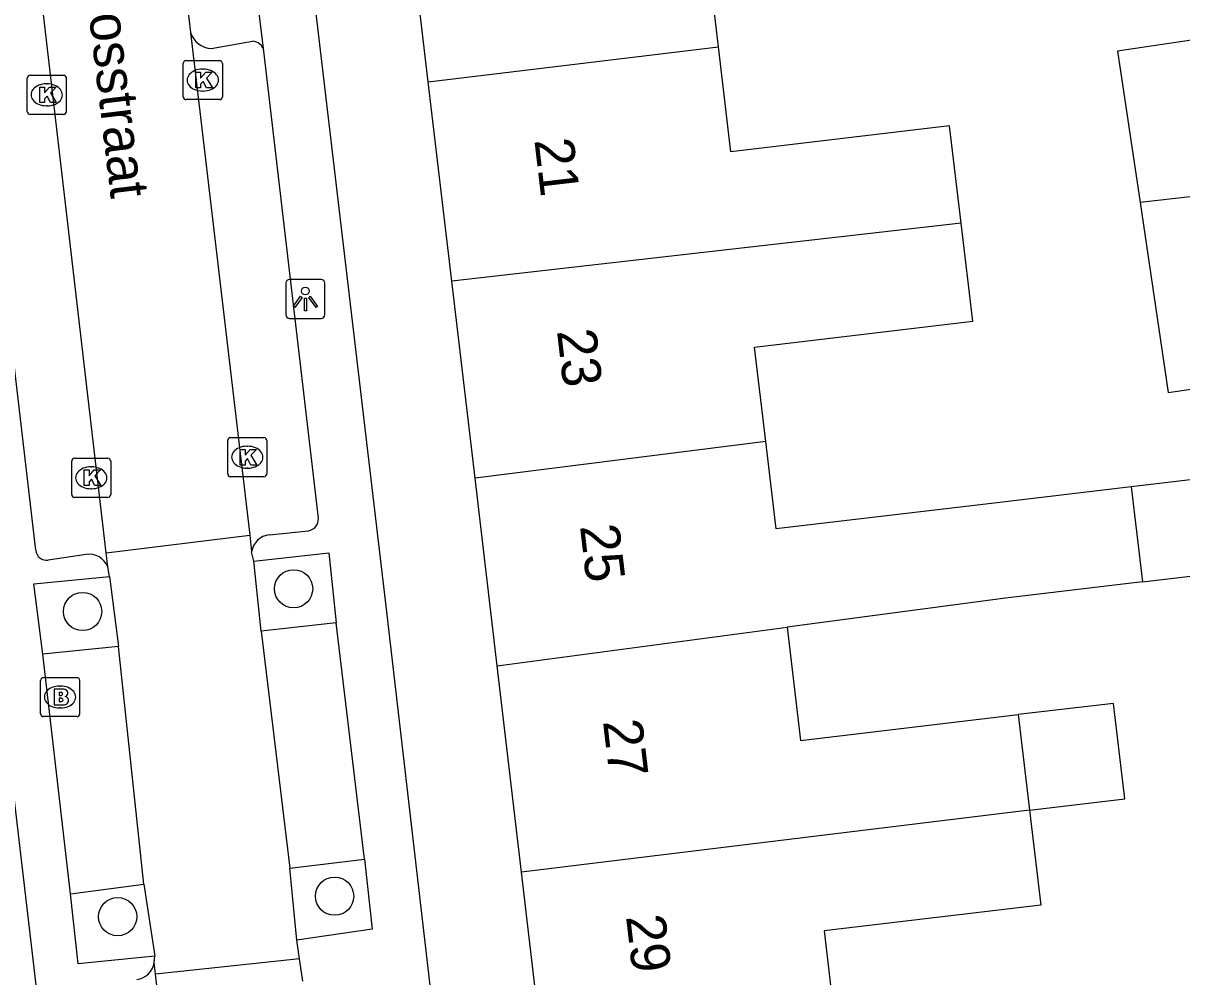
# Model space of a CAD drawing. Extents: x 162250 to 162654, y 380744 to 381605.
# Drawn here: x 162453.35 to 162482.99, y 381035.63 to 381060.02 of the extents above; entities that cross this region are included whole.
import ezdxf

# ---------------------------------------------------------------- set-up
doc = ezdxf.new("R2010")
doc.units = 0
for name, color, linetype in [('IMGEO_Boom', 7, 'Continuous'), ('IMGEO_Brandkraan', 7, 'Continuous'), ('IMGEO_Kolk', 7, 'Continuous'), ('IMGEO_Lichtpunt', 7, 'Continuous'), ('IMGEO_Openbare_ruimte_label', 7, 'Continuous'), ('IMGEO_Pand', 7, 'Continuous'), ('IMGEO_Pand_nummerreeks', 7, 'Continuous'), ('IMGEO_Parkeervlak_open', 7, 'Continuous'), ('IMGEO_Rijbaan_lokaal_open', 7, 'Continuous'), ('IMGEO_Voetpad_open', 7, 'Continuous')]:
    doc.layers.add(name, color=color, linetype=linetype)

msp = doc.modelspace()

# ---------------------------------------------------------------- linework, layer by layer
at = {"layer": 'IMGEO_Boom'}
for centre in [(162460.263, 381045.553), (162454.865, 381044.972), (162461.312, 381037.693), (162455.763, 381037.168)]:
    msp.add_circle(centre, 0.489, dxfattribs=at)
at = {"layer": 'IMGEO_Brandkraan'}
for p, q in [((162453.864, 381043.285), (162454.716, 381043.285)), ((162453.789, 381042.359), (162453.789, 381043.211)), ((162454.277, 381043.065), (162454.302, 381043.065)), ((162454.79, 381043.211), (162454.79, 381042.359)), ((162454.3, 381042.505), (162454.275, 381042.505)), ((162454.716, 381042.285), (162453.864, 381042.285))]:
    msp.add_line(p, q, dxfattribs=at)
for points in [[(162453.864, 381043.285), (162454.716, 381043.285)], [(162453.789, 381042.359), (162453.789, 381043.211)], [(162454.137, 381042.985), (162454.137, 381042.585), (162454.35, 381042.585)], [(162454.368, 381042.985), (162454.137, 381042.985)], [(162454.79, 381043.211), (162454.79, 381042.359)], [(162454.316, 381042.904), (162454.262, 381042.904), (162454.262, 381042.828)], [(162454.262, 381042.828), (162454.315, 381042.828)], [(162454.324, 381042.752), (162454.262, 381042.752), (162454.262, 381042.671)], [(162454.262, 381042.671), (162454.324, 381042.671)], [(162454.716, 381042.285), (162453.864, 381042.285)]]:
    msp.add_lwpolyline(points, dxfattribs=at)
for centre, radius, start, end in [((162453.866, 381043.209), 0.0765, 91.552, 178.448), ((162453.866, 381043.209), 0.0765, 91.552, 178.448), ((162454.714, 381043.209), 0.0765, 1.552, 88.448), ((162454.714, 381043.209), 0.0765, 1.552, 88.448), ((162454.372, 381042.84), 0.145, 59.4692, 91.5367), ((162454.397, 381042.887), 0.0922, 285.5137, 58.1501), ((162454.317, 381042.866), 0.0379, 267.8285, 90.9355), ((162454.325, 381042.711), 0.0404, 269.8759, 90.5077), ((162454.402, 381042.695), 0.105, 301.3115, 78.989), ((162453.866, 381042.361), 0.0765, 181.552, 268.448), ((162453.866, 381042.361), 0.0765, 181.552, 268.448), ((162454.356, 381042.836), 0.251, 268.6676, 293.5347), ((162454.714, 381042.361), 0.0765, 271.552, 358.448), ((162454.714, 381042.361), 0.0765, 271.552, 358.448)]:
    msp.add_arc(centre, radius, start, end, dxfattribs=at)
for centre, major_axis, ratio, start_param, end_param in [((162454.276, 381042.785), (-0.387, 0.002), 0.722429, 4.712389, 7.853982), ((162454.301, 381042.785), (-0.39, 0.002), 0.717154, 1.570796, 4.712389)]:
    msp.add_ellipse(centre, major_axis=major_axis, ratio=ratio, start_param=start_param, end_param=end_param, dxfattribs=at)
at = {"layer": 'IMGEO_Kolk'}
for p, q in [((162457.441, 381058.135), (162457.441, 381058.987)), ((162457.516, 381059.061), (162458.368, 381059.061)), ((162458.442, 381058.987), (162458.442, 381058.135)), ((162453.523, 381058.684), (162454.375, 381058.684)), ((162457.929, 381058.841), (162457.954, 381058.841)), ((162453.448, 381057.758), (162453.448, 381058.61)), ((162453.936, 381058.464), (162453.961, 381058.464)), ((162454.449, 381058.61), (162454.449, 381057.758)), ((162458.368, 381058.061), (162457.516, 381058.061)), ((162457.952, 381058.281), (162457.927, 381058.281)), ((162453.959, 381057.904), (162453.934, 381057.904)), ((162454.375, 381057.684), (162453.523, 381057.684)), ((162458.578, 381048.492), (162458.578, 381049.344)), ((162458.653, 381049.418), (162459.505, 381049.418)), ((162459.066, 381049.198), (162459.091, 381049.198)), ((162459.579, 381049.344), (162459.579, 381048.492)), ((162454.662, 381048.891), (162455.514, 381048.891)), ((162454.587, 381047.965), (162454.587, 381048.817)), ((162455.075, 381048.671), (162455.1, 381048.671)), ((162455.588, 381048.817), (162455.588, 381047.965)), ((162459.089, 381048.638), (162459.064, 381048.638)), ((162459.505, 381048.418), (162458.653, 381048.418)), ((162455.098, 381048.111), (162455.073, 381048.111)), ((162455.514, 381047.891), (162454.662, 381047.891))]:
    msp.add_line(p, q, dxfattribs=at)
for points in [[(162457.441, 381058.135), (162457.441, 381058.987)], [(162457.516, 381059.061), (162458.368, 381059.061)], [(162458.442, 381058.987), (162458.442, 381058.135)], [(162453.523, 381058.684), (162454.375, 381058.684)], [(162457.762, 381058.761), (162457.885, 381058.761), (162457.885, 381058.61), (162458.015, 381058.761), (162458.179, 381058.761), (162458.033, 381058.61), (162458.186, 381058.361), (162458.034, 381058.361), (162457.949, 381058.525), (162457.885, 381058.458), (162457.885, 381058.361), (162457.762, 381058.361), (162457.762, 381058.761)], [(162453.448, 381057.758), (162453.448, 381058.61)], [(162453.769, 381058.384), (162453.892, 381058.384), (162453.892, 381058.233), (162454.022, 381058.384), (162454.186, 381058.384), (162454.04, 381058.233), (162454.193, 381057.984), (162454.041, 381057.984), (162453.956, 381058.148), (162453.892, 381058.081), (162453.892, 381057.984), (162453.769, 381057.984), (162453.769, 381058.384)], [(162454.449, 381058.61), (162454.449, 381057.758)], [(162458.368, 381058.061), (162457.516, 381058.061)], [(162454.375, 381057.684), (162453.523, 381057.684)], [(162458.578, 381048.492), (162458.578, 381049.344)], [(162458.653, 381049.418), (162459.505, 381049.418)], [(162459.579, 381049.344), (162459.579, 381048.492)], [(162454.662, 381048.891), (162455.514, 381048.891)], [(162458.899, 381049.118), (162459.022, 381049.118), (162459.022, 381048.967), (162459.152, 381049.118), (162459.316, 381049.118), (162459.17, 381048.967), (162459.323, 381048.718), (162459.171, 381048.718), (162459.086, 381048.882), (162459.022, 381048.815), (162459.022, 381048.718), (162458.899, 381048.718), (162458.899, 381049.118)], [(162454.587, 381047.965), (162454.587, 381048.817)], [(162454.908, 381048.591), (162455.031, 381048.591), (162455.031, 381048.44), (162455.161, 381048.591), (162455.325, 381048.591), (162455.179, 381048.44), (162455.332, 381048.191), (162455.18, 381048.191), (162455.095, 381048.355), (162455.031, 381048.288), (162455.031, 381048.191), (162454.908, 381048.191), (162454.908, 381048.591)], [(162455.588, 381048.817), (162455.588, 381047.965)], [(162459.505, 381048.418), (162458.653, 381048.418)], [(162455.514, 381047.891), (162454.662, 381047.891)]]:
    msp.add_lwpolyline(points, dxfattribs=at)
for centre, start, end in [((162457.518, 381058.985), 91.552, 178.448), ((162457.518, 381058.985), 91.552, 178.448), ((162458.366, 381058.985), 1.552, 88.448), ((162458.366, 381058.985), 1.552, 88.448), ((162453.525, 381058.608), 91.552, 178.448), ((162453.525, 381058.608), 91.552, 178.448), ((162454.373, 381058.608), 1.552, 88.448), ((162454.373, 381058.608), 1.552, 88.448), ((162457.518, 381058.137), 181.552, 268.448), ((162457.518, 381058.137), 181.552, 268.448), ((162458.366, 381058.137), 271.552, 358.448), ((162458.366, 381058.137), 271.552, 358.448), ((162453.525, 381057.76), 181.552, 268.448), ((162453.525, 381057.76), 181.552, 268.448), ((162454.373, 381057.76), 271.552, 358.448), ((162454.373, 381057.76), 271.552, 358.448), ((162458.655, 381049.342), 91.552, 178.448), ((162458.655, 381049.342), 91.552, 178.448), ((162459.503, 381049.342), 1.552, 88.448), ((162459.503, 381049.342), 1.552, 88.448), ((162454.664, 381048.815), 91.552, 178.448), ((162454.664, 381048.815), 91.552, 178.448), ((162455.512, 381048.815), 1.552, 88.448), ((162455.512, 381048.815), 1.552, 88.448), ((162458.655, 381048.494), 181.552, 268.448), ((162458.655, 381048.494), 181.552, 268.448), ((162459.503, 381048.494), 271.552, 358.448), ((162459.503, 381048.494), 271.552, 358.448), ((162454.664, 381047.967), 181.552, 268.448), ((162454.664, 381047.967), 181.552, 268.448), ((162455.512, 381047.967), 271.552, 358.448), ((162455.512, 381047.967), 271.552, 358.448)]:
    msp.add_arc(centre, 0.0765, start, end, dxfattribs=at)
for centre, major_axis, ratio, start_param, end_param in [((162457.928, 381058.561), (-0.387, 0.002), 0.722429, 4.712389, 7.853982), ((162457.953, 381058.561), (-0.39, 0.002), 0.717154, 1.570796, 4.712389), ((162453.935, 381058.184), (-0.387, 0.002), 0.722429, 4.712389, 7.853982), ((162453.96, 381058.184), (-0.39, 0.002), 0.717154, 1.570796, 4.712389), ((162459.065, 381048.918), (-0.387, 0.002), 0.722429, 4.712389, 7.853982), ((162459.09, 381048.918), (-0.39, 0.002), 0.717154, 1.570796, 4.712389), ((162455.074, 381048.391), (-0.387, 0.002), 0.722429, 4.712389, 7.853982), ((162455.099, 381048.391), (-0.39, 0.002), 0.717154, 1.570796, 4.712389)]:
    msp.add_ellipse(centre, major_axis=major_axis, ratio=ratio, start_param=start_param, end_param=end_param, dxfattribs=at)
at = {"layer": 'IMGEO_Lichtpunt'}
for p, q in [((162460.067, 381053.369), (162460.067, 381052.562)), ((162460.067, 381053.369), (162460.067, 381052.562)), ((162460.969, 381053.464), (162460.161, 381053.464)), ((162460.969, 381053.464), (162460.161, 381053.464)), ((162461.063, 381052.562), (162461.063, 381053.369)), ((162461.063, 381052.562), (162461.063, 381053.369)), ((162460.161, 381052.468), (162460.969, 381052.468)), ((162460.161, 381052.468), (162460.969, 381052.468))]:
    msp.add_line(p, q, dxfattribs=at)
for points in [[(162460.441, 381053.033), (162460.48, 381053.005), (162460.292, 381052.743), (162460.254, 381052.77), (162460.441, 381053.033)], [(162460.653, 381053.005), (162460.691, 381053.032), (162460.878, 381052.77), (162460.839, 381052.742), (162460.653, 381053.005)], [(162460.543, 381052.985), (162460.59, 381052.985), (162460.59, 381052.663), (162460.543, 381052.663), (162460.543, 381052.985)]]:
    msp.add_lwpolyline(points, dxfattribs=at)
msp.add_circle((162460.566, 381053.167), 0.0994, dxfattribs=at)
for centre, start, end in [((162460.161, 381053.369), 90, 180), ((162460.161, 381053.369), 90, 180), ((162460.969, 381053.369), 0, 90), ((162460.969, 381053.369), 0, 90), ((162460.161, 381052.562), 180, 270), ((162460.161, 381052.562), 180, 270), ((162460.969, 381052.562), 270, 0), ((162460.969, 381052.562), 270, 360)]:
    msp.add_arc(centre, 0.0946, start, end, dxfattribs=at)
at = {"layer": 'IMGEO_Pand'}
for points in [[(162471.133, 381059.41), (162470.858, 381061.733), (162476.415, 381062.39), (162476.118, 381064.904)], [(162463.71, 381058.519), (162463.144, 381063.31)], [(162483.41, 381059.609), (162483.236, 381059.583), (162481.346, 381059.303), (162481.921, 381055.429)], [(162463.71, 381058.519), (162471.133, 381059.41)], [(162477.343, 381054.906), (162477.049, 381057.391), (162471.45, 381056.729), (162471.133, 381059.41)], [(162464.312, 381053.418), (162463.71, 381058.519)], [(162484.107, 381055.678), (162481.921, 381055.429)], [(162481.921, 381055.429), (162482.642, 381050.571), (162484.225, 381050.806), (162484.531, 381050.851), (162484.677, 381050.873)], [(162477.343, 381054.906), (162464.312, 381053.418)], [(162472.344, 381049.317), (162472.059, 381051.735), (162477.64, 381052.395), (162477.343, 381054.906)], [(162464.907, 381048.38), (162464.312, 381053.418)], [(162472.344, 381049.317), (162464.907, 381048.38)], [(162481.696, 381048.158), (162478.188, 381047.744), (162472.608, 381047.085), (162472.344, 381049.317)], [(162465.473, 381043.58), (162464.907, 381048.38)], [(162485.014, 381048.549), (162481.696, 381048.158)], [(162481.696, 381048.158), (162481.983, 381045.732)], [(162481.983, 381045.732), (162485.373, 381046.133)], [(162481.983, 381045.732), (162478.475, 381045.317), (162472.893, 381044.568)], [(162465.473, 381043.58), (162472.893, 381044.568)], [(162472.893, 381044.568), (162473.235, 381041.676), (162478.806, 381042.335)], [(162466.095, 381038.309), (162465.473, 381043.58)], [(162479.095, 381039.889), (162481.533, 381040.185), (162481.245, 381042.624), (162478.806, 381042.335)], [(162478.806, 381042.335), (162479.095, 381039.889)], [(162479.095, 381039.889), (162466.095, 381038.309)], [(162479.095, 381039.889), (162479.382, 381037.465), (162473.836, 381036.809), (162474.131, 381034.32)], [(162466.67, 381033.444), (162466.095, 381038.309)]]:
    msp.add_lwpolyline(points, dxfattribs=at)
at = {"layer": 'IMGEO_Parkeervlak_open'}
for points in [[(162458.157, 381059.365), (162459.209, 381059.553)], [(162461.352, 381044.679), (162459.433, 381044.469)], [(162455.782, 381044.074), (162453.848, 381043.881)], [(162460.17, 381038.407), (162462.081, 381038.637)], [(162454.559, 381037.756), (162456.436, 381038.001)]]:
    msp.add_lwpolyline(points, dxfattribs=at)
for centre, radius, start, end in [((162458.203, 381059.975), 0.612, 199.1899, 265.7041), ((162459.206, 381059.252), 0.301, 8.6164, 89.4809)]:
    msp.add_arc(centre, radius, start, end, dxfattribs=at)
at = {"layer": 'IMGEO_Rijbaan_lokaal_open'}
for points in [[(162455.466, 381046.471), (162452.689, 381070.28)], [(162457.488, 381060.958), (162457.625, 381059.774)], [(162457.625, 381059.774), (162459.14, 381046.922)], [(162455.466, 381046.471), (162459.14, 381046.922)], [(162459.14, 381046.922), (162459.189, 381046.496)], [(162459.245, 381046.26), (162459.189, 381046.496)], [(162455.508, 381046.116), (162455.466, 381046.471)], [(162459.433, 381044.469), (162459.245, 381046.26)], [(162455.552, 381045.868), (162455.508, 381046.116)], [(162455.552, 381045.868), (162455.782, 381044.074)], [(162459.433, 381044.469), (162460.17, 381038.407)], [(162456.436, 381038.001), (162455.782, 381044.074)], [(162460.349, 381036.568), (162460.17, 381038.407)], [(162456.436, 381038.001), (162456.712, 381036.155)], [(162460.418, 381036.093), (162460.349, 381036.568)], [(162456.698, 381035.997), (162456.712, 381036.155)], [(162456.733, 381035.695), (162456.698, 381035.997)], [(162460.418, 381036.093), (162456.733, 381035.695)], [(162460.5, 381035.516), (162460.418, 381036.093)], [(162458.261, 381022.719), (162456.733, 381035.695)]]:
    msp.add_lwpolyline(points, dxfattribs=at)
at = {"layer": 'IMGEO_Voetpad_open'}
for points in [[(162455.21, 381107.834), (162462.62, 381045.107), (162467.864, 381000), (162469.785, 380983.331)], [(162460.106, 380980.583), (162457.834, 381000), (162450.879, 381059.205), (162445.423, 381105.014)], [(162453.668, 381046.538), (162450.994, 381069.409)], [(162459.504, 381059.297), (162459.19, 381061.88)], [(162460.897, 381047.359), (162459.504, 381059.297)], [(162459.644, 381046.934), (162460.641, 381047.035)], [(162454.958, 381046.432), (162453.984, 381046.282)], [(162459.245, 381046.26), (162461.162, 381046.471), (162461.352, 381044.679)], [(162453.848, 381043.881), (162453.622, 381045.677), (162455.552, 381045.868)], [(162462.081, 381038.637), (162461.352, 381044.679)], [(162454.559, 381037.756), (162453.848, 381043.881)], [(162462.081, 381038.637), (162462.278, 381036.847), (162460.349, 381036.568)], [(162456.712, 381036.155), (162454.751, 381035.962), (162454.559, 381037.756)]]:
    msp.add_lwpolyline(points, dxfattribs=at)
for centre, radius, start, end in [((162460.595, 381047.335), 0.303, 278.7417, 4.6321), ((162459.693, 381046.428), 0.508, 95.5086, 172.3102), ((162453.947, 381046.56), 0.28, 184.4425, 277.5338), ((162455.029, 381045.919), 0.518, 22.3791, 97.8622), ((162456.206, 381036.06), 0.496, 275.7723, 352.6508)]:
    msp.add_arc(centre, radius, start, end, dxfattribs=at)

# ---------------------------------------------------------------- texts
at = {"layer": 'IMGEO_Openbare_ruimte_label'}
msp.add_text('Zonneroosstraat', height=1, rotation=276.8337, dxfattribs=at).set_placement((162454.434, 381065.18))
at = {"layer": 'IMGEO_Pand_nummerreeks'}
for s, p in [('21', (162466.423, 381057.027)), ('23', (162467, 381052.148)), ('25', (162467.589, 381047.156)), ('27', (162468.178, 381042.165)), ('29', (162468.767, 381037.173))]:
    msp.add_text(s, height=1, rotation=276.7316, dxfattribs=at).set_placement(p)

doc.saveas('drawing.dxf')
